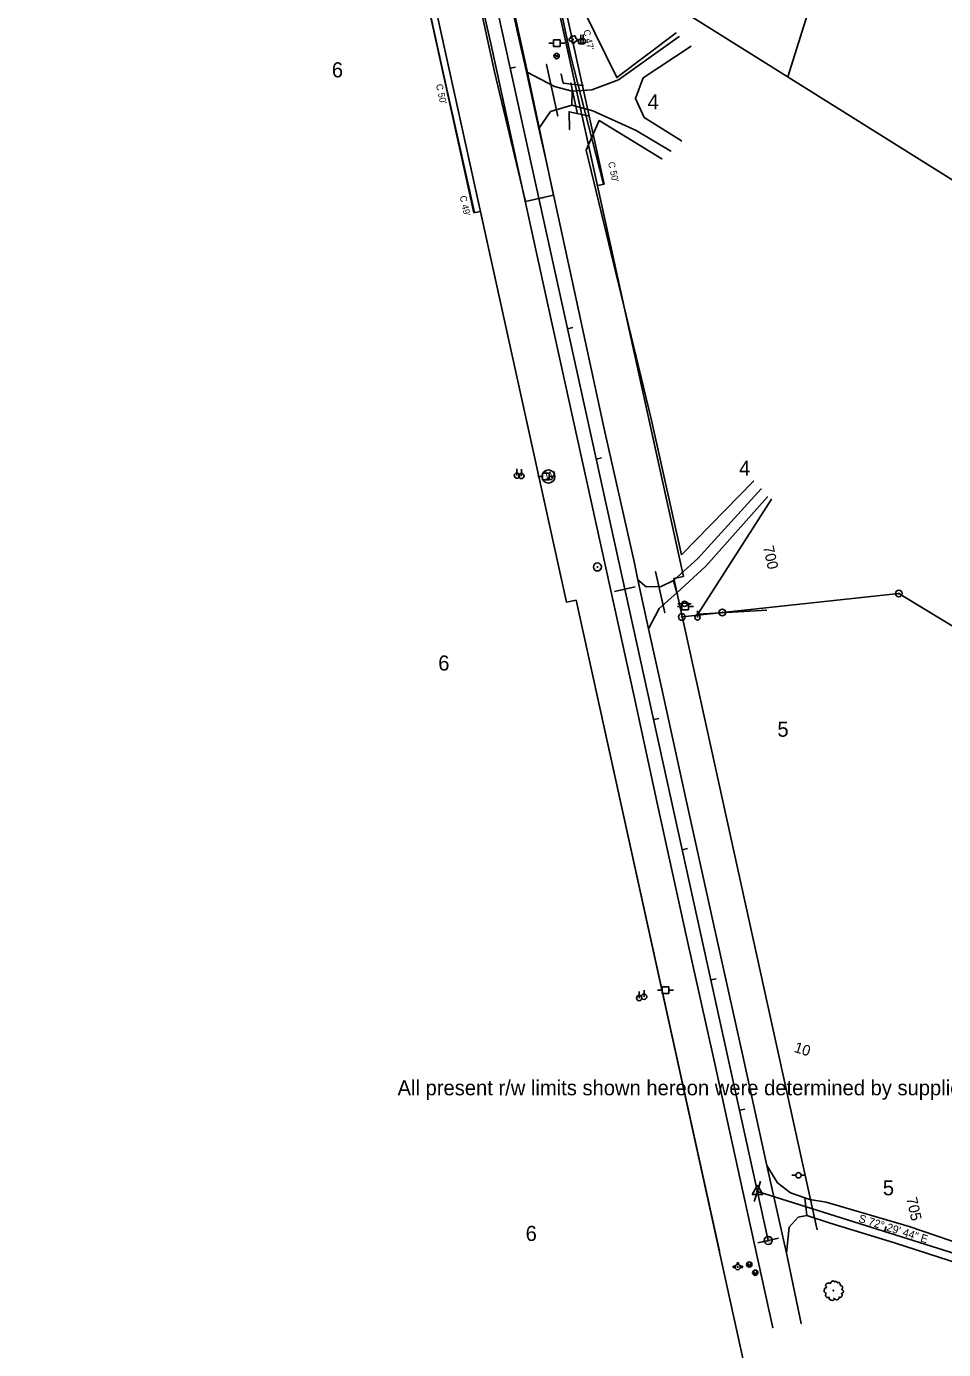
# Model space of a CAD drawing. Extents: x 2519952 to 2531965, y 848341 to 887632.
# Drawn here: x 2525684 to 2526372, y 861881 to 862873 of the extents above; entities that cross this region are included whole.
import ezdxf

# ---------------------------------------------------------------- set-up
doc = ezdxf.new("R2010")
doc.units = 0
for name, color, linetype in [('RD_EX_DR_Pipe', 7, 'Continuous'), ('RD_EX_Driveway', 7, 'Continuous'), ('RD_EX_DV_Prop', 7, 'Continuous'), ('RD_EX_DV_PropPin', 7, 'Continuous'), ('RD_EX_DV_TX_Prop', 7, 'Continuous'), ('RD_EX_Road', 7, 'Continuous'), ('RD_EX_RW', 7, 'Continuous'), ('RD_EX_RW_TX', 7, 'Continuous'), ('RD_EX_UT', 7, 'Continuous'), ('RD_EX_VEG', 7, 'Continuous'), ('RD_HC_Cl', 7, 'Continuous'), ('RD_HC_Data', 7, 'Continuous'), ('RD_HC_Data_Tic', 7, 'Continuous'), ('RD_HC_TX_Sta50', 7, 'Continuous'), ('RD_HC_txCode', 7, 'Continuous'), ('RD_PD_CstnLmt', 7, 'Continuous'), ('RD_PD_DR_Pipe', 7, 'Continuous'), ('RD_PD_Final_TrvlWay', 7, 'Continuous'), ('RD_PD_RW', 7, 'Continuous'), ('RD_PD_TX_CstnLmt', 7, 'Continuous'), ('RD_SMD_Locator', 7, 'Continuous')]:
    doc.layers.add(name, color=color, linetype=linetype)

msp = doc.modelspace()

# ---------------------------------------------------------------- linework, layer by layer
at = {"layer": 'RD_EX_DR_Pipe'}
for p, q in [((2526082.49, 862805.82), (2526074.03, 862844.62)), ((2526162.77, 862433.49), (2526155.89, 862464.29))]:
    msp.add_line(p, q, dxfattribs=at)
at = {"layer": 'RD_EX_Driveway'}
for points in [[(2526173.58, 862865.53), (2526127.95, 862833.07), (2526108.02, 862825.67), (2526093.39, 862824.6)], [(2526175.41, 862787.29), (2526147.23, 862804.7), (2526140.79, 862819.02), (2526146.59, 862834.52), (2526182.57, 862858.2)], [(2526068.23, 862796.56), (2526077.1, 862809.21), (2526093.15, 862814.14), (2526093.39, 862824.6), (2526079.94, 862827.96), (2526058.99, 862839)], [(2526167.36, 862779.66), (2526141.3, 862795.06), (2526108.74, 862809.91), (2526093.15, 862814.14)], [(2526235.16, 862526.29), (2526187.49, 862474.13), (2526169.21, 862457.68)], [(2526171.71, 862448.42), (2526193.55, 862468.48), (2526239.88, 862520.26)], [(2526150.58, 862421.31), (2526158.47, 862436.56), (2526171.71, 862448.42), (2526169.21, 862457.68), (2526159.96, 862453.16), (2526148.9, 862452.9), (2526142.56, 862458.14)], [(2526254.08, 861953.12), (2526256, 861972.59), (2526262.77, 861980.11), (2526269.39, 861981.33), (2526267.79, 861994.78), (2526257.09, 861998.38), (2526247.4, 862006.06), (2526239.46, 862018.84)]]:
    msp.add_lwpolyline(points, dxfattribs=at)
at = {"layer": 'RD_EX_DV_Prop'}
for p, q in [((2526015.53, 863193.18), (2526176.82, 862460.73)), ((2526088.92, 862441.37), (2525927.63, 863173.82)), ((2526255.21, 862835.2), (2526321.5, 863050.36)), ((2526068.64, 862951.98), (2526688.94, 862563.72)), ((2526169.49, 862459.11), (2526176.82, 862460.73)), ((2526169.49, 862459.11), (2526277.02, 861970.81)), ((2526096.25, 862442.98), (2526088.92, 862441.37)), ((2526096.25, 862442.98), (2526292.84, 861550.2)), ((2526205.97, 862433.62), (2526338.38, 862447.86)), ((2526580.57, 862300.51), (2526338.38, 862447.86)), ((2526175.62, 862430.26), (2526175.84, 862430.29)), ((2526175.84, 862430.29), (2526205.97, 862433.62))]:
    msp.add_line(p, q, dxfattribs=at)
at = {"layer": 'RD_EX_DV_PropPin'}
for centre, radius in [((2526338.38, 862447.86), 2.5), ((2526338.38, 862447.86), 0.25), ((2526175.62, 862430.26), 2.5), ((2526175.62, 862430.26), 0.25), ((2526205.97, 862433.62), 2.5), ((2526205.97, 862433.62), 0.25)]:
    msp.add_circle(centre, radius, dxfattribs=at)
at = {"layer": 'RD_EX_Road'}
for p, q in [((2526032.35, 862860.33), (2526021.55, 862907.75)), ((2526052.63, 862867.53), (2526042.78, 862912.7)), ((2526058.99, 862839), (2526052.63, 862867.53)), ((2526052.87, 862766.08), (2526032.35, 862860.33)), ((2526068.23, 862796.56), (2526058.99, 862839)), ((2526073.71, 862772.29), (2526068.23, 862796.56)), ((2526096.34, 862668.69), (2526073.71, 862772.29)), ((2526075.4, 862663.42), (2526052.87, 862766.08)), ((2526117.4, 862571.44), (2526096.34, 862668.69)), ((2526097.05, 862564.54), (2526075.4, 862663.42)), ((2526139.95, 862470.62), (2526117.4, 862571.44)), ((2526118.54, 862467.04), (2526097.05, 862564.54)), ((2526142.56, 862458.14), (2526139.95, 862470.62)), ((2526139.74, 862370.63), (2526118.54, 862467.04)), ((2526150.58, 862421.31), (2526142.56, 862458.14)), ((2526160.45, 862376.36), (2526150.58, 862421.31)), ((2526157.55, 862288.49), (2526139.74, 862370.63)), ((2526178.89, 862293.01), (2526160.45, 862376.36)), ((2526200.26, 862195.55), (2526178.89, 862293.01)), ((2526179.16, 862190.41), (2526157.55, 862288.49)), ((2526220.83, 862103.43), (2526200.26, 862195.55)), ((2526199.46, 862098.56), (2526179.16, 862190.41)), ((2526239.46, 862018.84), (2526220.83, 862103.43)), ((2526219.58, 862007.5), (2526199.46, 862098.56)), ((2526254.08, 861953.12), (2526239.46, 862018.84)), ((2526243.85, 861897.22), (2526219.58, 862007.5)), ((2526265.2, 861900.37), (2526254.08, 861953.12))]:
    msp.add_line(p, q, dxfattribs=at)
for points in [[(2526267.79, 861994.78), (2526271.72, 861993.53), (2526283.8, 861991.34), (2526346.06, 861973.3), (2526445.75, 861939.12)], [(2526269.39, 861981.33), (2526286.8, 861975.7), (2526335.21, 861961.04), (2526441.89, 861926.56)]]:
    msp.add_lwpolyline(points, dxfattribs=at)
at = {"layer": 'RD_EX_RW'}
for p, q in [((2526169.49, 862459.11), (2526277.02, 861970.81)), ((2526096.25, 862442.98), (2526203.77, 861954.68))]:
    msp.add_line(p, q, dxfattribs=at)
for points in [[(2526008.2, 863191.57), (2526015.53, 863193.18), (2526176.82, 862460.73), (2526169.49, 862459.11)], [(2525934.96, 863175.44), (2525927.63, 863173.82), (2526088.92, 862441.37), (2526096.25, 862442.98)]]:
    msp.add_lwpolyline(points, dxfattribs=at)
at = {"layer": 'RD_EX_UT'}
for p, q in [((2526099.76, 862861.79), (2526099.76, 862866.79)), ((2526101.46, 862861.97), (2526101.46, 862866.97)), ((2526075.77, 862860.52), (2526079.24, 862860.52)), ((2526084.2, 862863.08), (2526079.2, 862863.08)), ((2526079.2, 862863.08), (2526079.2, 862858.08)), ((2526079.2, 862858.08), (2526084.2, 862858.08)), ((2526084.13, 862860.52), (2526087.77, 862860.52)), ((2526084.2, 862858.08), (2526084.2, 862863.08)), ((2526079.79, 862851.68), (2526083.42, 862849.96)), ((2526080.27, 862849.38), (2526082.94, 862852.28)), ((2526051.82, 862536.31), (2526051.82, 862541.31)), ((2526055.21, 862536.06), (2526055.21, 862541.06)), ((2526075.99, 862538.13), (2526070.99, 862538.13)), ((2526070.99, 862538.13), (2526070.99, 862533.13)), ((2526075.99, 862533.13), (2526075.99, 862538.13)), ((2526067.56, 862535.57), (2526071.03, 862535.57)), ((2526070.99, 862533.13), (2526075.99, 862533.13)), ((2526073.32, 862533.36), (2526077.95, 862533.36)), ((2526075.92, 862535.57), (2526079.56, 862535.57)), ((2526172.68, 862440.14), (2526175.61, 862440.14)), ((2526180.69, 862440.63), (2526175.69, 862440.63)), ((2526175.69, 862440.63), (2526175.69, 862435.63)), ((2526179.61, 862440.14), (2526182.68, 862440.14)), ((2526180.69, 862435.63), (2526180.69, 862440.63)), ((2526172.26, 862438.07), (2526175.73, 862438.07)), ((2526175.69, 862435.63), (2526180.69, 862435.63)), ((2526180.62, 862438.07), (2526184.26, 862438.07)), ((2526187.33, 862429.91), (2526187.33, 862434.91)), ((2526165.79, 862153.02), (2526160.79, 862153.02)), ((2526160.79, 862153.02), (2526160.79, 862148.02)), ((2526165.79, 862148.02), (2526165.79, 862153.02)), ((2526143.57, 862144.47), (2526143.57, 862149.47)), ((2526147.19, 862145.54), (2526147.19, 862150.54)), ((2526157.36, 862150.46), (2526160.83, 862150.46)), ((2526160.79, 862148.02), (2526165.79, 862148.02)), ((2526165.72, 862150.46), (2526169.36, 862150.46)), ((2526258.15, 862011.6), (2526261.08, 862011.6)), ((2526265.08, 862011.6), (2526268.15, 862011.6)), ((2526215.55, 861943.35), (2526214, 861943.35)), ((2526214, 861943.35), (2526214, 861942.35)), ((2526217.01, 861946), (2526217.01, 861944.72)), ((2526218.01, 861946), (2526217.01, 861946)), ((2526218.01, 861944.7), (2526218.01, 861946)), ((2526221, 861943.35), (2526219.38, 861943.35)), ((2526221, 861942.35), (2526221, 861943.35)), ((2526226.18, 861942.72), (2526224.87, 861946.21)), ((2526226.18, 861942.72), (2526227.5, 861946.17)), ((2526214, 861942.35), (2526215.51, 861942.35)), ((2526219.42, 861942.35), (2526221, 861942.35)), ((2526230.72, 861936.52), (2526229.42, 861940)), ((2526230.72, 861936.52), (2526232.05, 861939.97))]:
    msp.add_line(p, q, dxfattribs=at)
for centre, radius in [((2526099.76, 862861.79), 2), ((2526101.46, 862861.97), 2), ((2526081.62, 862850.84), 2), ((2526051.82, 862536.31), 2), ((2526055.21, 862536.06), 2), ((2526075.45, 862535.57), 4.91), ((2526177.61, 862440.12), 2), ((2526187.33, 862429.91), 2), ((2526143.57, 862144.47), 2), ((2526147.19, 862145.54), 2), ((2526263.08, 862011.59), 2), ((2526217.47, 861942.78), 2), ((2526217.47, 861942.78), 0.25), ((2526226.18, 861944.72), 2), ((2526230.72, 861938.51), 2)]:
    msp.add_circle(centre, radius, dxfattribs=at)
for start, end in [(163.3387, 192.31502), (74.24553, 103.21276), (347.68498, 16.6613)]:
    msp.add_arc((2526217.47, 861942.78), 2, start, end, dxfattribs=at)
at = {"layer": 'RD_EX_VEG'}
for points in [[(2526171.25, 862868.32), (2526126.68, 862834.76), (2526077.18, 862935.49), (2526050.93, 863066.61), (2526036.24, 863162.52)], [(2526101.73, 862828.72), (2526086.47, 862830.56), (2526085.03, 862837.38)], [(2526091.31, 862795.7), (2526091.03, 862809.13), (2526105.08, 862806.11)], [(2526229.56, 862532.27), (2526175.41, 862476.87), (2526152.67, 862578.94), (2526103.71, 862780.2), (2526113.52, 862802.45), (2526160.61, 862773.69)], [(2526239.32, 862435.32), (2526187.55, 862432.46), (2526242.97, 862518.51)]]:
    msp.add_lwpolyline(points, dxfattribs=at)
for centre, radius in [((2526093.91, 862863.38), 0.25), ((2526289.24, 861925.21), 0.25), ((2526289.23, 861925.2), 0.0001)]:
    msp.add_circle(centre, radius, dxfattribs=at)
for centre, radius, start, end in [((2526093.19, 862864.92), 1.08, 34.97629, 204.75602), ((2526094.95, 862865.08), 0.995, 308.76261, 152.04674), ((2526092.34, 862863.22), 1.26, 96.45179, 294.73401), ((2526094.15, 862861.78), 1.32, 166.88266, 5.75893), ((2526095.75, 862863.1), 1.22, 256.56668, 98.10463)]:
    msp.add_arc(centre, radius, start, end, dxfattribs=at)
for points in [[(2526289.37, 861932.38), (2526289.07, 861932.41), (2526288.75, 861932.31), (2526288.5, 861932.21), (2526288.27, 861932.13), (2526288.05, 861932.03), (2526287.75, 861931.86), (2526287.52, 861931.66), (2526287.4, 861931.41), (2526287.35, 861931.18), (2526287.3, 861930.91), (2526287.3, 861930.73), (2526287.17, 861930.71), (2526287.02, 861930.73), (2526286.77, 861930.81), (2526286.52, 861930.81), (2526286.27, 861930.81), (2526285.92, 861930.78), (2526285.57, 861930.78), (2526285.3, 861930.73), (2526284.97, 861930.68), (2526284.6, 861930.56), (2526284.25, 861930.43), (2526283.95, 861930.18), (2526283.7, 861929.71), (2526283.57, 861929.36), (2526283.42, 861929.11), (2526283.57, 861928.66), (2526283.75, 861928.31), (2526283.77, 861928.11), (2526283.85, 861927.68), (2526283.95, 861927.46), (2526284.07, 861927.26), (2526284, 861927.23), (2526283.62, 861927.18), (2526283.32, 861927.08), (2526282.9, 861926.86), (2526282.67, 861926.63), (2526282.57, 861926.31), (2526282.55, 861925.96), (2526282.45, 861925.76), (2526282.37, 861925.48), (2526282.35, 861925.41), (2526282.3, 861925.08), (2526282.4, 861924.63), (2526282.42, 861924.28), (2526282.55, 861924.06), (2526282.7, 861923.88), (2526282.87, 861923.63), (2526283.27, 861923.41), (2526283.6, 861923.31), (2526283.8, 861923.29), (2526283.62, 861922.79), (2526283.57, 861922.44), (2526283.45, 861922.04), (2526283.45, 861921.96), (2526283.4, 861921.49), (2526283.55, 861921.16), (2526283.62, 861920.79), (2526283.8, 861920.56), (2526284.07, 861920.26), (2526284.4, 861920.04), (2526284.9, 861919.91), (2526285.3, 861919.94), (2526285.87, 861920.11), (2526286.12, 861920.19), (2526286.1, 861920.01), (2526286.12, 861919.64), (2526286.12, 861919.21), (2526286.27, 861918.89), (2526286.37, 861918.61), (2526286.52, 861918.36), (2526286.85, 861918.14), (2526287.25, 861918.06), (2526287.67, 861917.91), (2526288.12, 861917.84), (2526288.62, 861917.81), (2526289.22, 861917.96), (2526289.5, 861918.09), (2526289.6, 861918.26), (2526289.8, 861918.64), (2526289.75, 861918.86), (2526289.77, 861919.46), (2526289.87, 861919.29), (2526290.05, 861918.94), (2526290.55, 861918.64), (2526290.95, 861918.46), (2526291.42, 861918.31), (2526291.72, 861918.24), (2526292.19, 861918.31), (2526292.57, 861918.39), (2526292.94, 861918.51), (2526293.24, 861918.79), (2526293.42, 861919.06), (2526293.47, 861919.34), (2526293.54, 861919.71), (2526293.59, 861919.89)], [(2526293.59, 861919.89), (2526293.52, 861920.06), (2526293.47, 861920.31), (2526293.54, 861920.29), (2526293.72, 861920.24), (2526293.99, 861920.11), (2526294.22, 861920.04), (2526294.54, 861920.06), (2526294.82, 861920.16), (2526295.27, 861920.44), (2526295.54, 861920.91), (2526295.82, 861921.31), (2526295.89, 861921.64), (2526295.84, 861921.86), (2526295.82, 861922.36), (2526295.62, 861922.61), (2526295.57, 861922.74), (2526295.47, 861923.14), (2526295.54, 861923.19), (2526295.82, 861923.24), (2526296.19, 861923.36), (2526296.47, 861923.48), (2526296.69, 861923.66), (2526296.77, 861923.88), (2526296.74, 861924.28), (2526296.79, 861924.68), (2526296.72, 861924.83), (2526296.62, 861924.98), (2526296.54, 861925.18), (2526296.39, 861925.33), (2526296.29, 861925.48), (2526296.19, 861925.58), (2526296.07, 861925.73), (2526295.89, 861925.86), (2526295.74, 861925.91), (2526295.69, 861926.06), (2526295.84, 861926.26), (2526295.89, 861926.36), (2526295.92, 861926.58), (2526296.14, 861926.93), (2526296.19, 861927.33), (2526296.14, 861927.76), (2526296.09, 861928.03), (2526295.94, 861928.31), (2526295.74, 861928.56), (2526295.62, 861928.73), (2526295.44, 861928.86), (2526295.12, 861928.98), (2526294.87, 861929.03), (2526294.52, 861929.03), (2526294.32, 861929.08), (2526294.34, 861929.13), (2526294.34, 861929.28), (2526294.34, 861929.56), (2526294.27, 861930.01), (2526294.12, 861930.51), (2526294.12, 861930.53), (2526294.02, 861930.78), (2526293.79, 861930.98), (2526293.62, 861931.08), (2526293.42, 861931.21), (2526293.17, 861931.23), (2526292.87, 861931.23), (2526292.59, 861931.18), (2526292.39, 861931.08), (2526292.22, 861930.96), (2526292.14, 861931.11), (2526292.04, 861931.41), (2526291.99, 861931.56), (2526291.84, 861931.73), (2526291.62, 861931.93), (2526291.17, 861932.06), (2526290.55, 861931.98), (2526290.25, 861931.78), (2526290.1, 861931.61), (2526290.05, 861931.73), (2526289.85, 861931.93), (2526289.75, 861932.11), (2526289.57, 861932.23), (2526289.42, 861932.33), (2526289.32, 861932.38)]]:
    msp.add_spline(points, degree=3, dxfattribs=at)
at = {"layer": 'RD_HC_Cl'}
for p, q in [((2525683.8, 864490.39), (2526240.39, 861962.75)), ((2526232.31, 861999.48), (2526443.8, 861932.78))]:
    msp.add_line(p, q, dxfattribs=at)
at = {"layer": 'RD_HC_Data'}
for p, q in [((2526228.33, 861997.19), (2526232.31, 862004.07)), ((2526232.31, 862004.07), (2526236.28, 861997.19)), ((2526228.33, 861997.19), (2526236.28, 861997.19))]:
    msp.add_line(p, q, dxfattribs=at)
for centre, radius in [((2526112.25, 862467.74), 3), ((2526112.25, 862467.74), 0.282), ((2526232.31, 861999.48), 0.529), ((2526240.39, 861962.75), 3), ((2526240.39, 861962.75), 0.282)]:
    msp.add_circle(centre, radius, dxfattribs=at)
at = {"layer": 'RD_HC_Data_Tic'}
for p, q in [((2526046.85, 862841.69), (2526050.76, 862842.55)), ((2526068.36, 862744.03), (2526072.26, 862744.89)), ((2526089.86, 862646.37), (2526093.77, 862647.23)), ((2526111.37, 862548.71), (2526115.27, 862549.57)), ((2526132.87, 862451.05), (2526125.06, 862449.33)), ((2526132.87, 862451.05), (2526140.68, 862452.77)), ((2526154.38, 862353.39), (2526158.28, 862354.25)), ((2526175.88, 862255.73), (2526179.79, 862256.59)), ((2526197.39, 862158.07), (2526201.29, 862158.93)), ((2526218.89, 862060.41), (2526222.8, 862061.27)), ((2526232.31, 861999.48), (2526234.71, 862007.11)), ((2526232.31, 861999.48), (2526229.9, 861991.85)), ((2526327.67, 861969.4), (2526328.88, 861973.22)), ((2526240.4, 861962.74), (2526232.58, 861961.02)), ((2526240.4, 861962.74), (2526248.21, 861964.47))]:
    msp.add_line(p, q, dxfattribs=at)
at = {"layer": 'RD_PD_CstnLmt'}
for p, q in [((2526071.49, 862949.51), (2526092.11, 862851.65)), ((2525976.71, 862928.37), (2525998.18, 862830.51)), ((2526092.11, 862851.65), (2526116.91, 862754.72)), ((2525998.18, 862830.51), (2526019.98, 862733.47))]:
    msp.add_line(p, q, dxfattribs=at)
at = {"layer": 'RD_PD_DR_Pipe'}
msp.add_line((2526097.41, 862807.26), (2526092.25, 862830.7), dxfattribs=at)
at = {"layer": 'RD_PD_Final_TrvlWay'}
for p, q in [((2525784.38, 864089.44), (2526058.57, 862844.27)), ((2525760.94, 864084.28), (2526035.13, 862839.11)), ((2526035.13, 862839.11), (2526058.2, 862741.79)), ((2526058.57, 862844.27), (2526079.35, 862746.45)), ((2526079.35, 862746.45), (2526058.2, 862741.79))]:
    msp.add_line(p, q, dxfattribs=at)
at = {"layer": 'RD_PD_RW'}
for p, q in [((2526117.19, 862754.78), (2526112.3, 862753.7)), ((2526019.53, 862733.27), (2526024.41, 862734.35))]:
    msp.add_line(p, q, dxfattribs=at)
for points in [[(2526052.67, 863047.76), (2526117.19, 862754.78)], [(2525968.99, 862962.78), (2526019.53, 862733.27)]]:
    msp.add_lwpolyline(points, dxfattribs=at)
at = {"layer": 'RD_SMD_Locator'}
for centre in [(2526052.63, 862867.53), (2526171.25, 862868.32), (2526173.58, 862865.53), (2526032.35, 862860.33), (2526182.57, 862858.2), (2526058.99, 862839), (2526058.99, 862839), (2526074.03, 862844.62), (2526085.03, 862837.38), (2526079.94, 862827.96), (2526086.47, 862830.56), (2526101.73, 862828.72), (2526126.68, 862834.76), (2526127.95, 862833.07), (2526146.59, 862834.52), (2526093.39, 862824.6), (2526093.39, 862824.6), (2526108.02, 862825.67), (2526140.79, 862819.02), (2526077.1, 862809.21), (2526091.03, 862809.13), (2526093.15, 862814.14), (2526093.15, 862814.14), (2526105.08, 862806.11), (2526108.74, 862809.91), (2526068.23, 862796.56), (2526068.23, 862796.56), (2526082.49, 862805.82), (2526113.52, 862802.45), (2526147.23, 862804.7), (2526091.31, 862795.7), (2526141.3, 862795.06), (2526175.41, 862787.29), (2526103.71, 862780.2), (2526167.36, 862779.66), (2526073.71, 862772.29), (2526160.61, 862773.69), (2526052.87, 862766.08), (2526096.34, 862668.69), (2526075.4, 862663.42), (2526152.67, 862578.94), (2526117.4, 862571.44), (2526097.05, 862564.54), (2526229.56, 862532.27), (2526235.16, 862526.29), (2526239.88, 862520.26), (2526242.97, 862518.51), (2526139.95, 862470.62), (2526175.41, 862476.87), (2526187.49, 862474.13), (2526112.25, 862467.74), (2526118.54, 862467.04), (2526155.89, 862464.29), (2526193.55, 862468.48), (2526142.56, 862458.14), (2526142.56, 862458.14), (2526148.9, 862452.9), (2526159.96, 862453.16), (2526169.21, 862457.68), (2526169.21, 862457.68), (2526171.71, 862448.42), (2526171.71, 862448.42), (2526158.47, 862436.56), (2526162.77, 862433.49), (2526187.55, 862432.46), (2526239.32, 862435.32), (2526150.58, 862421.31), (2526150.58, 862421.31), (2526139.74, 862370.63), (2526160.45, 862376.36), (2526178.89, 862293.01), (2526157.55, 862288.49), (2526200.26, 862195.55), (2526179.16, 862190.41), (2526220.83, 862103.43), (2526199.46, 862098.56), (2526239.46, 862018.84), (2526239.46, 862018.84), (2526219.58, 862007.5), (2526247.4, 862006.06), (2526232.31, 861999.48), (2526257.09, 861998.38), (2526267.79, 861994.78), (2526267.79, 861994.78), (2526271.72, 861993.53), (2526283.8, 861991.34), (2526256, 861972.59), (2526262.77, 861980.11), (2526269.39, 861981.33), (2526269.39, 861981.33), (2526286.8, 861975.7), (2526346.06, 861973.3), (2526240.39, 861962.75), (2526254.08, 861953.12), (2526254.08, 861953.12), (2526335.21, 861961.04), (2526243.85, 861897.22), (2526265.2, 861900.37)]:
    msp.add_circle(centre, 0.001, dxfattribs=at)

# ---------------------------------------------------------------- texts
at = {"layer": 'RD_EX_DV_TX_Prop'}
for s, p in [('6', (2525912.94, 862834.91)), ('4', (2526149.84, 862810.85)), ('4', (2526218.5, 862536.24)), ('6', (2525992.78, 862390.09)), ('5', (2526247.27, 862340.45)), ('5', (2526326.39, 861996.59)), ('6', (2526058.36, 861962.37))]:
    msp.add_text(s, height=11.32, dxfattribs=at).set_placement(p)
at = {"layer": 'RD_EX_RW_TX'}
msp.add_text('All present r/w limits shown hereon were determined by supplied r/w documents  rcb', height=11.3167, dxfattribs=at).set_placement((2525962.27, 862071.58))
at = {"layer": 'RD_EX_UT'}
msp.add_text('W', height=6, dxfattribs=at).set_placement((2526072.99, 862533.56))
at = {"layer": 'RD_HC_Data'}
msp.add_text('S 72%%d 29\' 44" E', height=6, rotation=342.49543, dxfattribs=at).set_placement((2526307.72, 861976.75))
at = {"layer": 'RD_HC_TX_Sta50'}
for s, rotation, p in [('700', 282.41848, (2526236.47, 862482.8)), ('10', 342.49543, (2526259.26, 862104.22)), ('705', 282.41848, (2526344.03, 861994.31))]:
    msp.add_text(s, height=8, rotation=rotation, dxfattribs=at).set_placement(p)
at = {"layer": 'RD_HC_txCode'}
for s, p in [('1', (2526112.25, 862468.74)), ('CP 1 PSC', (2526109.25, 862465.74)), ('PI 10+00.00', (2526228.33, 861997.48)), ('27', (2526231.57, 862000.48)), ('15', (2526239.95, 861963.75)), ('POT 705+00.00', (2526234.55, 861960.75))]:
    msp.add_text(s, height=1, dxfattribs=at).set_placement(p)
at = {"layer": 'RD_PD_CstnLmt'}
for s, p in [("C 50'", (2525991.02, 862829.39)), ("C 49'", (2526008.89, 862745.63))]:
    msp.add_text(s, height=5, rotation=282.41848, dxfattribs=at).set_placement(p)
at = {"layer": 'RD_PD_TX_CstnLmt'}
for s, p in [("C 47'", (2526101.61, 862870.06)), ("C 50'", (2526120.19, 862771))]:
    msp.add_text(s, height=5, rotation=282.41848, dxfattribs=at).set_placement(p)

doc.saveas('drawing.dxf')
